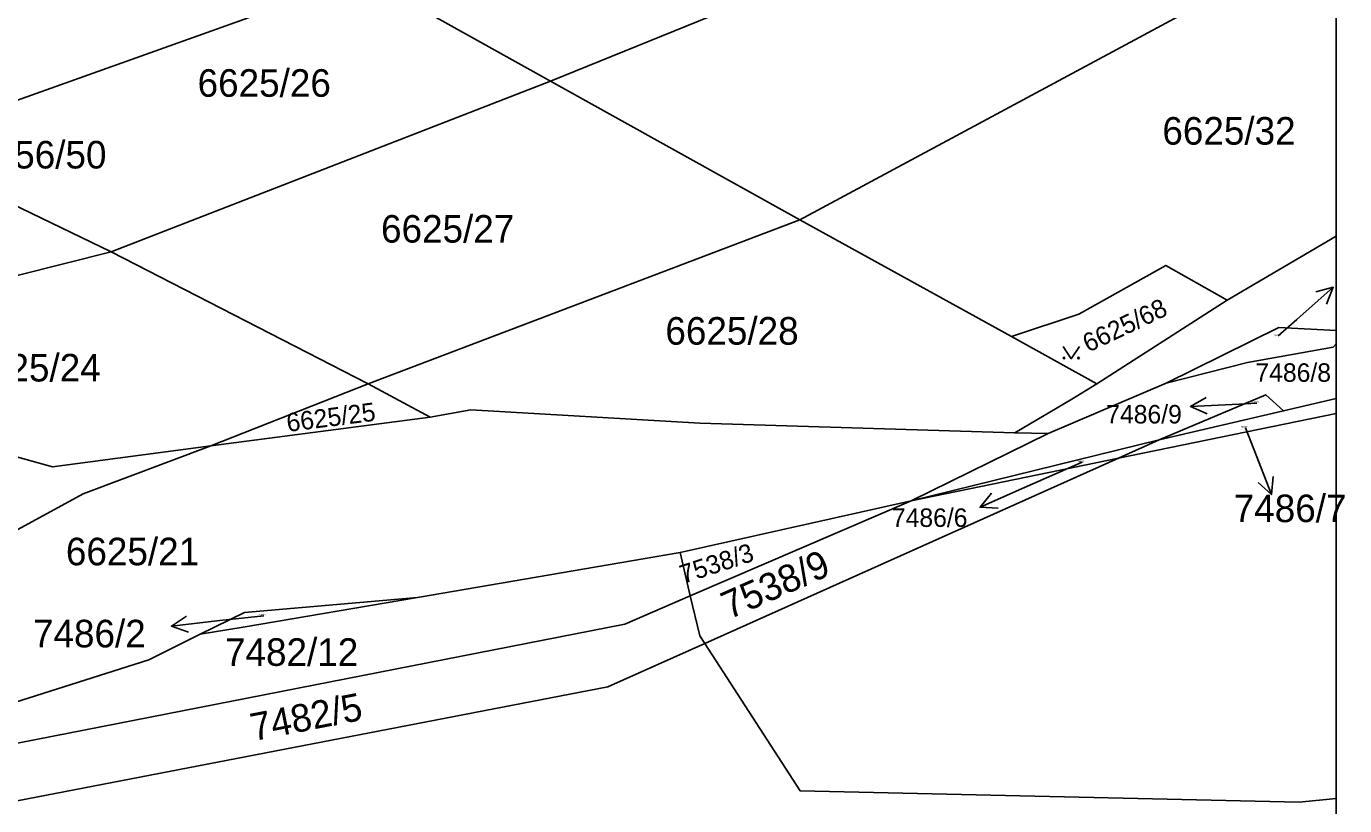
# Model space of a CAD drawing. Extents: x -596233 to -595156, y -1161235 to -1159375.
# Drawn here: x -595239 to -595157.7, y -1159722.6 to -1159674.6 of the extents above; entities that cross this region are included whole.
import ezdxf

# ---------------------------------------------------------------- set-up
doc = ezdxf.new("R2010")
doc.units = 0
for name, color, linetype in [('KN_KULTURY', 7, 'Continuous'), ('KN_PARC_CIS_POM', 7, 'Continuous'), ('KN_PARC_CIS_POZ', 7, 'Continuous'), ('KN_PARC_PLOCHA', 7, 'Continuous'), ('PARC_C_SIPKA', 7, 'Continuous'), ('parcely_l', 7, 'Continuous')]:
    doc.layers.add(name, color=color, linetype=linetype)

msp = doc.modelspace()

# ---------------------------------------------------------------- linework, layer by layer
at = {"layer": 'KN_KULTURY'}
msp.add_lwpolyline([(-595175.0518, -1159694.3016), (-595174.5518, -1159695.0516), (-595174.0518, -1159694.3016)], dxfattribs=at)
for centre in [(-595175.002, -1159695.0014), (-595174.1026, -1159695.0014)]:
    msp.add_circle(centre, 0.05, dxfattribs=at)
at = {"layer": 'KN_PARC_PLOCHA'}
for points in [[(-595158.2304, -1159660.3331), (-595158.2304, -1159668.1887), (-595167.35, -1159673.62), (-595191.28, -1159686.49), (-595206.65, -1159677.93), (-595196.77, -1159673.94), (-595190.45, -1159670.45), (-595181.12, -1159665.21), (-595177.49, -1159663.18), (-595164.45, -1159656.17)], [(-595184.61, -1159663.08), (-595184.95, -1159663.69), (-595187.03, -1159667.02), (-595190.45, -1159670.45), (-595196.77, -1159673.94), (-595206.65, -1159677.93), (-595218.2, -1159671.49), (-595211.41, -1159669.04), (-595194.76, -1159663.02), (-595193.35, -1159662.36), (-595189.06, -1159660.36), (-595181.04, -1159656.62)], [(-595226.29, -1159666.98), (-595218.2, -1159671.49), (-595244.5, -1159680.88), (-595248.22, -1159669.79), (-595248.8, -1159668.71), (-595251.97, -1159665.97), (-595255.47, -1159662.94)], [(-595158.2304, -1159687.4976), (-595164.95, -1159691.44), (-595168.72, -1159689.29), (-595174.08, -1159692.31), (-595178.24, -1159693.68), (-595191.28, -1159686.49), (-595167.35, -1159673.62), (-595158.2304, -1159668.1887)], [(-595206.65, -1159677.93), (-595233.74, -1159688.46), (-595244.27, -1159683.39), (-595243.97, -1159682.45), (-595244.5, -1159680.88), (-595218.2, -1159671.49)], [(-595191.28, -1159686.49), (-595217.89, -1159696.59), (-595233.74, -1159688.46), (-595206.65, -1159677.93)], [(-595233.74, -1159688.46), (-595245.35, -1159691.38), (-595246.08, -1159689.07), (-595244.27, -1159683.39)], [(-595178.24, -1159693.68), (-595172.97, -1159696.59), (-595174.52, -1159697.53), (-595178.04, -1159699.62), (-595197.46, -1159699.01), (-595211.58, -1159698.2), (-595214.08, -1159698.64), (-595217.89, -1159696.59), (-595191.28, -1159686.49)], [(-595158.2304, -1159693.3035), (-595161.75, -1159693.12), (-595168.7, -1159696.56), (-595175.98, -1159699.65), (-595178.04, -1159699.62), (-595174.52, -1159697.53), (-595172.97, -1159696.59), (-595164.95, -1159691.44), (-595158.2304, -1159687.4976)], [(-595217.89, -1159696.59), (-595227.59, -1159700.41), (-595237.37, -1159701.72), (-595256.87, -1159696.28), (-595244.98, -1159692.57), (-595245.35, -1159691.38), (-595233.74, -1159688.46)], [(-595164.95, -1159691.44), (-595172.97, -1159696.59), (-595178.24, -1159693.68), (-595174.08, -1159692.31), (-595168.72, -1159689.29)], [(-595158.2304, -1159693.3035), (-595158.2304, -1159694.137), (-595158.4, -1159694.33), (-595163.68, -1159695.28), (-595168.7, -1159696.56), (-595161.75, -1159693.12)], [(-595158.2304, -1159697.5043), (-595161.46, -1159698.26), (-595162.56, -1159697.27), (-595169.13, -1159700.05), (-595184.43, -1159703.8), (-595175.98, -1159699.65), (-595168.7, -1159696.56), (-595163.68, -1159695.28), (-595158.4, -1159694.33), (-595158.2304, -1159694.137)], [(-595214.08, -1159698.64), (-595227.59, -1159700.41), (-595217.89, -1159696.59)], [(-595158.2304, -1159698.415), (-595171.63, -1159701.17), (-595169.13, -1159700.05), (-595161.46, -1159698.26), (-595158.2304, -1159697.5043)], [(-595161.46, -1159698.26), (-595169.13, -1159700.05), (-595162.56, -1159697.27)], [(-595178.04, -1159699.62), (-595175.98, -1159699.65), (-595184.43, -1159703.8), (-595198.66, -1159707), (-595214.86, -1159709.76), (-595225.53, -1159710.69), (-595228.25, -1159712.03), (-595231.42, -1159713.6), (-595260.63, -1159722.87), (-595314.6, -1159733.43), (-595324.68, -1159735.4), (-595324.36, -1159734.5), (-595322.22, -1159733.17), (-595306.88, -1159728.35), (-595282.07, -1159722.7), (-595261.09, -1159715.88), (-595247.44, -1159709.89), (-595235.47, -1159703.38), (-595227.59, -1159700.41), (-595214.08, -1159698.64), (-595211.58, -1159698.2), (-595197.46, -1159699.01)], [(-595158.2304, -1159722.1528), (-595160.51, -1159722.38), (-595191.27, -1159721.68), (-595197.15, -1159712.61), (-595171.63, -1159701.17), (-595158.2304, -1159698.415)], [(-595171.63, -1159701.17), (-595184.43, -1159703.8), (-595169.13, -1159700.05)], [(-595197.15, -1159712.61), (-595197.46, -1159712.13), (-595198.04, -1159709.67), (-595184.43, -1159703.8), (-595171.63, -1159701.17)], [(-595198.04, -1159709.67), (-595198.66, -1159707), (-595184.43, -1159703.8)], [(-595198.04, -1159709.67), (-595202.08, -1159711.41), (-595260.63, -1159722.87), (-595231.42, -1159713.6), (-595228.25, -1159712.03), (-595225.6, -1159711.59), (-595214.86, -1159709.76), (-595198.66, -1159707)], [(-595197.15, -1159712.61), (-595203.12, -1159715.28), (-595317.71, -1159737.38), (-595315.56, -1159734.65), (-595276.82, -1159728.04), (-595264.58, -1159724.12), (-595260.63, -1159722.87), (-595202.08, -1159711.41), (-595198.04, -1159709.67), (-595197.46, -1159712.13)], [(-595228.25, -1159712.03), (-595225.53, -1159710.69), (-595214.86, -1159709.76), (-595225.6, -1159711.59)]]:
    msp.add_lwpolyline(points, close=True, dxfattribs=at)
for points in [[(-595333.08, -1159737.04), (-595324.41, -1159708.81), (-595320.89, -1159692.17), (-595319.32, -1159692.65), (-595321.35, -1159701.78), (-595320.61, -1159705.21), (-595320.04, -1159708.8), (-595317.99, -1159711.39), (-595314.37, -1159712.11), (-595310.3, -1159712.56), (-595305.87, -1159711.83), (-595302.86, -1159710.69), (-595291.42, -1159703.99), (-595271.99, -1159698.46), (-595271.34, -1159700.79), (-595256.87, -1159696.28), (-595237.37, -1159701.72), (-595227.59, -1159700.41), (-595235.47, -1159703.38), (-595247.44, -1159709.89), (-595261.09, -1159715.88), (-595282.07, -1159722.7)], [(-595317.71, -1159737.38), (-595203.12, -1159715.28), (-595197.15, -1159712.61), (-595191.27, -1159721.68), (-595160.51, -1159722.38), (-595158.2304, -1159722.1528), (-595158.2304, -1159732.2986)]]:
    msp.add_lwpolyline(points, dxfattribs=at)
at = {"layer": 'PARC_C_SIPKA'}
for points in [[(-595161.79, -1159693.64), (-595160.65, -1159692.63), (-595158.4034, -1159690.6419)], [(-595159.4836, -1159690.9301), (-595158.4034, -1159690.6419), (-595158.8209, -1159691.679)], [(-595166.1817, -1159698.4419), (-595167.2061, -1159697.9938), (-595166.233, -1159697.4432)], [(-595163.12, -1159697.78), (-595164.21, -1159697.84), (-595167.2061, -1159697.9938)], [(-595163.82, -1159699.3), (-595163.3, -1159700.63), (-595162.2081, -1159703.4242)], [(-595173.89, -1159701.43), (-595177.43, -1159702.99), (-595180.1756, -1159704.1991)], [(-595162.1063, -1159702.3108), (-595162.2081, -1159703.4242), (-595163.0378, -1159702.6748)], [(-595179.0589, -1159704.2537), (-595180.1756, -1159704.1991), (-595179.4619, -1159703.3385)], [(-595224.34, -1159710.89), (-595227.05, -1159711.19), (-595230.0312, -1159711.5253)], [(-595228.9816, -1159711.9104), (-595230.0312, -1159711.5253), (-595229.0934, -1159710.9167)]]:
    msp.add_lwpolyline(points, dxfattribs=at)
at = {"layer": 'parcely_l'}
for points in [[(-595158.2304, -1159668.1887), (-595167.35, -1159673.62), (-595191.28, -1159686.49)], [(-595158.2304, -1159668.1887), (-595158.2304, -1159687.4976)], [(-595206.65, -1159677.93), (-595196.77, -1159673.94), (-595190.45, -1159670.45)], [(-595244.5, -1159680.88), (-595218.2, -1159671.49)], [(-595218.2, -1159671.49), (-595206.65, -1159677.93)], [(-595206.65, -1159677.93), (-595233.74, -1159688.46)], [(-595191.28, -1159686.49), (-595206.65, -1159677.93)], [(-595233.74, -1159688.46), (-595244.27, -1159683.39)], [(-595191.28, -1159686.49), (-595217.89, -1159696.59)], [(-595178.24, -1159693.68), (-595191.28, -1159686.49)], [(-595164.95, -1159691.44), (-595158.2304, -1159687.4976)], [(-595158.2304, -1159687.4976), (-595158.2304, -1159693.3035)], [(-595245.35, -1159691.38), (-595233.74, -1159688.46)], [(-595233.74, -1159688.46), (-595217.89, -1159696.59)], [(-595164.95, -1159691.44), (-595168.72, -1159689.29), (-595174.08, -1159692.31), (-595178.24, -1159693.68)], [(-595172.97, -1159696.59), (-595164.95, -1159691.44)], [(-595158.2304, -1159693.3035), (-595161.75, -1159693.12), (-595168.7, -1159696.56)], [(-595172.97, -1159696.59), (-595178.24, -1159693.68)], [(-595158.2304, -1159693.3035), (-595158.2304, -1159694.137)], [(-595168.7, -1159696.56), (-595163.68, -1159695.28), (-595158.4, -1159694.33), (-595158.2304, -1159694.137)], [(-595158.2304, -1159694.137), (-595158.2304, -1159697.5043)], [(-595256.87, -1159696.28), (-595237.37, -1159701.72), (-595227.59, -1159700.41)], [(-595217.89, -1159696.59), (-595227.59, -1159700.41)], [(-595217.89, -1159696.59), (-595214.08, -1159698.64)], [(-595178.04, -1159699.62), (-595174.52, -1159697.53), (-595172.97, -1159696.59)], [(-595168.7, -1159696.56), (-595175.98, -1159699.65)], [(-595161.46, -1159698.26), (-595162.56, -1159697.27), (-595169.13, -1159700.05)], [(-595161.46, -1159698.26), (-595158.2304, -1159697.5043)], [(-595158.2304, -1159697.5043), (-595158.2304, -1159698.415)], [(-595214.08, -1159698.64), (-595227.59, -1159700.41)], [(-595214.08, -1159698.64), (-595211.58, -1159698.2), (-595197.46, -1159699.01), (-595178.04, -1159699.62)], [(-595158.2304, -1159698.415), (-595171.63, -1159701.17)], [(-595169.13, -1159700.05), (-595161.46, -1159698.26)], [(-595158.2304, -1159698.415), (-595158.2304, -1159722.1528)], [(-595184.43, -1159703.8), (-595175.98, -1159699.65)], [(-595175.98, -1159699.65), (-595178.04, -1159699.62)], [(-595227.59, -1159700.41), (-595235.47, -1159703.38), (-595247.44, -1159709.89), (-595261.09, -1159715.88), (-595282.07, -1159722.7), (-595306.88, -1159728.35), (-595322.22, -1159733.17), (-595324.36, -1159734.5), (-595324.68, -1159735.4)], [(-595184.43, -1159703.8), (-595169.13, -1159700.05)], [(-595171.63, -1159701.17), (-595169.13, -1159700.05)], [(-595197.15, -1159712.61), (-595171.63, -1159701.17)], [(-595171.63, -1159701.17), (-595184.43, -1159703.8)], [(-595198.66, -1159707), (-595184.43, -1159703.8)], [(-595184.43, -1159703.8), (-595198.04, -1159709.67)], [(-595214.86, -1159709.76), (-595198.66, -1159707)], [(-595198.66, -1159707), (-595198.04, -1159709.67)], [(-595198.04, -1159709.67), (-595202.08, -1159711.41), (-595260.63, -1159722.87)], [(-595228.25, -1159712.03), (-595225.6, -1159711.59), (-595214.86, -1159709.76)], [(-595228.25, -1159712.03), (-595225.53, -1159710.69), (-595214.86, -1159709.76)], [(-595198.04, -1159709.67), (-595197.46, -1159712.13), (-595197.15, -1159712.61)], [(-595197.15, -1159712.61), (-595203.12, -1159715.28), (-595317.71, -1159737.38)], [(-595260.63, -1159722.87), (-595231.42, -1159713.6), (-595228.25, -1159712.03)], [(-595158.2304, -1159722.1528), (-595160.51, -1159722.38), (-595191.27, -1159721.68), (-595197.15, -1159712.61)], [(-595158.2304, -1159722.1528), (-595158.2304, -1159732.2986)]]:
    msp.add_lwpolyline(points, dxfattribs=at)

# ---------------------------------------------------------------- texts
at = {"layer": 'KN_PARC_CIS_POM'}
for s, p in [('7528/6', (-595162.0733, -1159693.64)), ('7486/9', (-595163.4033, -1159697.78)), ('7486/7', (-595164.1033, -1159699.3)), ('7486/6', (-595174.1733, -1159701.43)), ('7486/2', (-595224.6233, -1159710.89))]:
    msp.add_text(s, height=0.1, dxfattribs=at).set_placement(p)
at = {"layer": 'KN_PARC_CIS_POZ'}
for s, height, p in [('6625/26', 1.7, (-595228.4166, -1159678.9)), ('6625/32', 1.7, (-595168.9366, -1159681.85)), ('9756/50', 1.7, (-595242.2516, -1159683.32)), ('6625/27', 1.7, (-595217.1066, -1159687.89)), ('6625/28', 1.7, (-595199.5766, -1159694.18)), ('6625/24', 1.7, (-595242.6066, -1159696.45)), ('7486/8', 1.14, (-595163.2, -1159696.47)), ('7486/9', 1.14, (-595172.398, -1159699.0382)), ('7486/7', 1.7, (-595164.5368, -1159705.12)), ('7486/6', 1.14, (-595185.6124, -1159705.4147)), ('6625/21', 1.7, (-595236.5366, -1159707.78)), ('7486/2', 1.7, (-595238.5666, -1159712.84)), ('7482/12', 1.7, (-595226.7266, -1159713.98))]:
    msp.add_text(s, height=height, dxfattribs=at).set_placement(p)
for s, height, rotation, p in [('6625/68', 1.14, 25.421857, (-595173.502, -1159694.6812)), ('6625/25', 1.14, 7.308827, (-595222.8591, -1159699.5634)), ('7538/3', 1.14, 18.087411, (-595198.4604, -1159708.9228)), ('7538/9', 1.7, 23.764467, (-595195.6482, -1159711.131)), ('7482/5', 1.7, 11.062724, (-595224.9771, -1159718.6242))]:
    msp.add_text(s, height=height, rotation=rotation, dxfattribs=at).set_placement(p)

doc.saveas('drawing.dxf')
